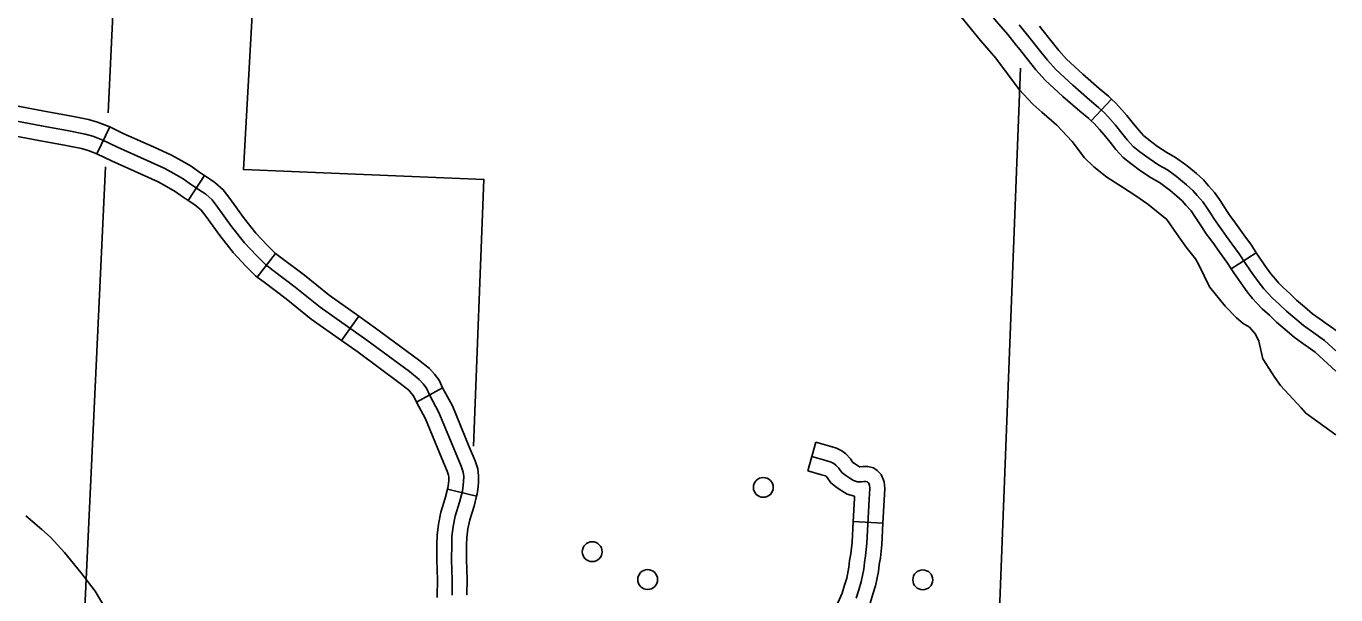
# Model space of a CAD drawing. Extents: x 653372 to 905732, y 627442 to 787275.
# Drawn here: x 722080 to 728673, y 779606 to 782470 of the extents above; entities that cross this region are included whole.
import ezdxf

# ---------------------------------------------------------------- set-up
doc = ezdxf.new("R2010")
doc.units = 0
for name, color, linetype in [('32', 7, 'Continuous'), ('35', 7, 'Continuous'), ('4', 7, 'Continuous'), ('45', 7, 'Continuous'), ('5', 7, 'Continuous'), ('56', 7, 'Continuous'), ('7', 7, 'Continuous')]:
    doc.layers.add(name, color=color, linetype=linetype)

msp = doc.modelspace()

# ---------------------------------------------------------------- linework, layer by layer
at = {"layer": '32'}
for p, q in [((722435.9, 781827.3), (722500.4, 781962.7)), ((722896.2, 781591.9), (722977.9, 781717.7)), ((723243.6, 781206.5), (723334.9, 781325.5)), ((723667.1, 780886.9), (723754.1, 781009.1)), ((724044.5, 780576.7), (724176.6, 780647.7)), ((726014.3, 780229.9), (726055.4, 780374.2)), ((724201.1, 780138.4), (724347, 780103.3)), ((726242.9, 779975), (726392.7, 779967.1))]:
    msp.add_line(p, q, dxfattribs=at)
for points in [[(721972.7, 782080.3), (721977.1, 782079.1), (722047.9, 782065.2), (722170.6, 782041.7), (722309.4, 782016.7), (722394.5, 781999.9), (722439.5, 781986.9), (722495.4, 781965.1), (722500.4, 781962.7)], [(722033.7, 781991.5), (722156.9, 781967.9), (722295.5, 781943), (722376.9, 781926.9), (722415.4, 781915.8), (722465.5, 781896.2), (722540.4, 781860.5), (722689.5, 781793.6), (722777.9, 781752.9), (722823.3, 781728), (722870.4, 781701.3), (722912, 781671), (722966.2, 781635.9), (722984.1, 781623.3), (723016.8, 781595.2), (723044.6, 781557.2), (723114.1, 781461.9), (723178.6, 781379.5), (723239.9, 781314.3), (723284.7, 781269.5), (723322.8, 781240.3), (723434.2, 781156.4), (723560.6, 781054.9), (723794.8, 780888.1), (724009, 780730.5), (724058.4, 780691), (724077.7, 780668.7), (724095.1, 780647.4), (724110.4, 780612.5), (724157.5, 780524.8), (724241, 780322.3), (724270.6, 780254.4), (724279.7, 780224.3), (724282.6, 780201.6), (724281.9, 780177.2), (724280.4, 780158.2), (724275.9, 780128.5), (724262.2, 780071.7), (724240.2, 780002.7), (724229.6, 779949.6), (724223.6, 779900), (724222.4, 779859.3), (724221.9, 779782.4), (724225.2, 779681.8), (724223.7, 779603.2)], [(722500.4, 781962.7), (722571.9, 781928.6), (722720.6, 781861.8), (722811.6, 781819.9), (722859.8, 781793.5), (722911.1, 781764.4), (722954.5, 781732.9), (722977.9, 781717.7)], [(721934.1, 781935.3), (721943.3, 781932.9), (722019.4, 781917.9), (722143.2, 781894.2), (722281.6, 781869.3), (722359.2, 781854), (722391.3, 781844.7), (722435.7, 781827.4), (722435.9, 781827.3)], [(722435.9, 781827.3), (722508.9, 781792.4), (722658.5, 781725.3), (722744.1, 781685.9), (722786.7, 781662.5), (722829.7, 781638.1), (722869.6, 781609.2), (722896.2, 781591.9)], [(722977.9, 781717.7), (723008.1, 781698.1), (723030.3, 781682.6), (723072.2, 781646.4), (723105.1, 781601.5), (723174, 781507.1), (723235.5, 781428.4), (723293.8, 781366.5), (723334.3, 781326), (723334.9, 781325.5)], [(722896.2, 781591.9), (722924.2, 781573.8), (722938, 781564.1), (722961.3, 781544), (722984, 781513), (723054.2, 781416.7), (723121.6, 781330.6), (723186.1, 781262), (723235.2, 781213), (723243.6, 781206.5)], [(723334.9, 781325.5), (723368.1, 781300), (723480.3, 781215.6), (723605.8, 781114.7), (723754.1, 781009.1)], [(723243.6, 781206.5), (723277.4, 781180.6), (723388.2, 781097.2), (723515.3, 780995), (723667.1, 780886.9)], [(723754.1, 781009.1), (723838.7, 780948.9), (724054.6, 780790.1), (724110.7, 780745.3), (724135.1, 780717), (724159.7, 780686.9), (724177.9, 780645.3), (724176.7, 780647.6)], [(723667.1, 780886.9), (723750.8, 780827.3), (723963.3, 780671), (724006.2, 780636.8), (724020.2, 780620.5), (724030.5, 780607.9), (724042.8, 780579.8), (724044.4, 780576.8)], [(724176.6, 780647.7), (724225.4, 780556.9), (724310, 780351.6), (724341.1, 780280.3), (724353.2, 780240), (724357.7, 780205.3), (724356.8, 780173.1), (724354.9, 780149.7), (724349.5, 780114.1), (724347, 780103.4)], [(724044.5, 780576.7), (724089.6, 780492.7), (724171.9, 780293), (724200.1, 780228.5), (724206.1, 780208.6), (724207.4, 780197.9), (724206.9, 780181.2), (724205.8, 780166.7), (724202.2, 780142.9), (724201.1, 780138.4)], [(726055.4, 780374.2), (726125.5, 780354.3), (726159.7, 780344.4), (726185.4, 780331.2), (726206.1, 780315.3), (726229.4, 780291.5), (726242, 780272.8), (726249.2, 780267), (726265.6, 780256.5), (726274.7, 780251.1), (726277.3, 780250.3), (726277.4, 780250.3), (726277.6, 780250.3), (726292.8, 780252.4), (726317.3, 780251.6), (726345.3, 780245.1), (726363.2, 780232.4), (726384.5, 780212.6), (726399.3, 780174.3), (726402, 780141.9), (726398.8, 780082.8), (726392.7, 779967.1)], [(726034.8, 780302.1), (726104.8, 780282.2), (726131.9, 780274.4), (726145, 780267.6), (726156.2, 780259), (726171, 780243.9), (726186.2, 780221.2), (726205.5, 780206), (726226.1, 780192.7), (726244.2, 780182), (726265, 780175.6), (726278.9, 780175.2), (726285.3, 780175.6), (726296.8, 780177.2), (726307.6, 780176.9), (726313.9, 780175.4), (726315.8, 780174.1), (726320.7, 780169.5), (726325.4, 780157.3), (726326.8, 780140.7), (726323.9, 780086.7), (726312.2, 779865.1), (726305.9, 779801.7), (726299.8, 779768.3), (726296.3, 779734.1), (726283.5, 779670.3), (726270.9, 779631.3), (726257.6, 779589.1)], [(726014.3, 780229.9), (726084.2, 780210.1), (726104.1, 780204.3), (726104.7, 780204), (726106.4, 780202.7), (726112.6, 780196.4), (726130.5, 780169.7), (726161.8, 780145), (726186.6, 780128.9), (726213.7, 780112.9), (726249.7, 780101.9), (726249.1, 780090.7), (726242.9, 779975)], [(724201.1, 780138.4), (724189.9, 780091.9), (724167.5, 780021.5), (724155.5, 779961.5), (724148.7, 779905.6), (724147.4, 779860.7), (724146.9, 779781.4), (724150.2, 779681.3), (724148.7, 779600.7), (724149.3, 779592.9)], [(724347, 780103.3), (724334.5, 780051.5), (724313, 779983.9), (724303.7, 779937.7), (724298.5, 779894.3), (724297.4, 779857.9), (724296.9, 779783.4), (724300.2, 779682.4), (724298.8, 779605.6), (724298.8, 779605.6)], [(726242.9, 779975), (726237.4, 779870.8), (726231.5, 779812.1), (726225.5, 779778.9), (726222, 779745.3), (726210.8, 779689.3), (726199.5, 779654.1), (726187, 779614.7), (726174.3, 779583.7), (726164.3, 779561.5), (726145.1, 779532.6), (726130.5, 779513.3)], [(726392.7, 779967.1), (726387, 779859.3), (726380.2, 779791.3), (726374.1, 779757.7), (726370.5, 779722.8), (726356.2, 779651.4), (726342.4, 779608.5), (726328.1, 779563.5), (726312.1, 779524.5), (726296.2, 779488.9), (726267.4, 779445.5), (726249.7, 779422.4)]]:
    msp.add_lwpolyline(points, dxfattribs=at)
at = {"layer": '35'}
for points in [[(726787.3, 782516.9), (726883.8, 782398.7), (726961.5, 782308.7), (727078.3, 782150.6), (727148.1, 782078.3), (727192.4, 782036.8), (727267.8, 781972.4), (727344.9, 781889.6), (727407.6, 781807.2), (727455, 781762.5), (727520, 781709.1), (727598.9, 781660.2), (727665.5, 781615.3), (727726.8, 781573.3), (727821.4, 781495.8), (727871.2, 781426.3), (727919.2, 781357.9), (727966.5, 781298.3), (727982.6, 781267.4), (728036.5, 781157.7), (728115.8, 781060.5), (728172.1, 781001), (728207, 780973.2), (728238.6, 780953.5), (728267.9, 780918.6), (728284.8, 780883.2), (728305.3, 780795), (728365.9, 780700.2), (728395.1, 780660), (728499, 780547.1), (728522, 780521.2)], [(728672.8, 780411.2), (728522, 780521.2)], [(722077.6, 780002.8), (722158.6, 779934.3), (722201.9, 779895.5), (722272.7, 779819.4), (722355.8, 779718), (722426.6, 779624.3)], [(722426.6, 779624.3), (722512.3, 779480.4), (722758.6, 779215.4), (722879.5, 779062.2), (722923.1, 778987.3), (722974.7, 778859), (723058.4, 778673.2), (723104.3, 778585.1), (723126.1, 778503), (723188.8, 778331.3), (723336.7, 778025.4)]]:
    msp.add_lwpolyline(points, dxfattribs=at)
at = {"layer": '4'}
for points in [[(722542.6, 783097.3), (722492.6, 782034.5)], [(722479.8, 781761.5), (722301.3, 777965.3), (722299.2, 777912.2), (722196.8, 775488.7)]]:
    msp.add_lwpolyline(points, dxfattribs=at)
at = {"layer": '45'}
for p, q in [((727543.7, 782103.3), (727441.1, 781993.9)), ((728272.5, 781328.8), (728145.8, 781248.4))]:
    msp.add_line(p, q, dxfattribs=at)
for points in [[(727064.5, 782375.4), (727021.1, 782428.3), (726964.9, 782494.4), (726918.7, 782549), (726897.8, 782588), (726877.7, 782626.5), (726857.8, 782661.4), (726829.7, 782700.8), (726793.3, 782745.7), (726750.8, 782788.9)], [(727220.6, 782298.7), (727178.8, 782351.5), (727134.3, 782408.6), (727078.7, 782476.4)], [(727543.7, 782103.3), (727528.8, 782117.3), (727482, 782156.6), (727398.7, 782228.8), (727316.3, 782304.7), (727277.9, 782347.2), (727237.8, 782397.9), (727192.8, 782455.5), (727180.5, 782470.5)], [(727441.1, 781993.9), (727429.2, 782005), (727384.6, 782042.5), (727298.7, 782117), (727209.6, 782199), (727163.3, 782250.3), (727119.9, 782305.2), (727075.7, 782361.7), (727064.5, 782375.4)], [(728672.8, 780835), (728615.8, 780887.2), (728562.1, 780925.2), (728509.6, 780962.5), (728466.4, 780999.5), (728424.3, 781034.7), (728389.6, 781068.4), (728354.9, 781100.2), (728330.4, 781125.6), (728311.3, 781146.5), (728286.4, 781178.1), (728255, 781221.5), (728221.4, 781269.4), (728186.7, 781324), (728149.4, 781374.4), (728122.8, 781411.6), (728099.8, 781444.9), (728082, 781467.6), (728059.6, 781501.6), (728042.5, 781528), (728024.8, 781554.4), (728003, 781585.8), (727975, 781617.5), (727953, 781642.8), (727921.8, 781670.8), (727871.3, 781712.4), (727825.5, 781746.4), (727782.5, 781770.5), (727733, 781803.4), (727686, 781838.1), (727653.5, 781864.3), (727623.1, 781897.9), (727596.4, 781932), (727564.3, 781971.7), (727539.3, 781999.6), (727509.5, 782032.5), (727479, 782061.2), (727433.3, 782099.5), (727348.7, 782172.9), (727263, 782251.9), (727220.6, 782298.7)], [(727932.1, 781759.5), (727917.5, 781771.5), (727866.4, 781809.5), (727821.6, 781834.5), (727776, 781864.8), (727731.8, 781897.5), (727705.2, 781919), (727680.5, 781946.2), (727655.1, 781978.6), (727621.5, 782020.4), (727595, 782049.8), (727563.1, 782085.1), (727543.7, 782103.3)], [(727836.8, 781643.7), (727825.1, 781653.3), (727784.6, 781683.3), (727743.4, 781706.5), (727689.9, 781742), (727640.1, 781778.7), (727601.8, 781809.6), (727565.7, 781849.5), (727537.7, 781885.3), (727507.2, 781923.1), (727483.6, 781949.4), (727456, 781979.9), (727441.1, 781993.9)], [(728272.5, 781328.8), (728248.6, 781366.5), (728210, 781418.6), (728184.1, 781454.7), (728160.2, 781489.4), (728142.9, 781511.5), (728122.4, 781542.6), (728105.2, 781569.2), (728086.8, 781596.6), (728062.1, 781632.2), (728031.4, 781666.9), (728006.5, 781695.5), (727970.7, 781727.7), (727932.1, 781759.5)], [(728145.8, 781248.4), (728124.8, 781281.6), (728088.7, 781330.3), (728061.4, 781368.4), (728039.3, 781400.4), (728021, 781423.8), (727996.8, 781460.5), (727979.9, 781486.7), (727962.9, 781512.1), (727943.9, 781539.4), (727918.6, 781568), (727899.4, 781590.1), (727872.8, 781614), (727836.8, 781643.7)], [(728619.9, 780976.2), (728605.5, 780986.4), (728555.9, 781021.7), (728514.8, 781056.8), (728474.6, 781090.5), (728441.1, 781123), (728407.2, 781154), (728385.1, 781176.9), (728368.5, 781195.1), (728346.3, 781223.3), (728316.1, 781265.1), (728283.7, 781311.1), (728272.5, 781328.8)], [(728533.3, 780853.7), (728518.7, 780864), (728463.4, 780903.4), (728418, 780942.3), (728374.1, 780978.9), (728338.2, 781013.8), (728302.5, 781046.5), (728275.7, 781074.3), (728254.1, 781097.9), (728226.5, 781132.9), (728194, 781178), (728159, 781227.7), (728145.8, 781248.4)], [(728672.8, 780936.7), (728663, 780945.7), (728619.9, 780976.2)], [(728672.8, 780733.2), (728568.6, 780828.8), (728533.3, 780853.7)]]:
    msp.add_lwpolyline(points, dxfattribs=at)
at = {"layer": '5'}
msp.add_lwpolyline([(727085.6, 782259.3), (726913.3, 777795.2)], dxfattribs=at)
at = {"layer": '56'}
for centre in [(725790.8, 780146.8), (724929.5, 779822.9), (725208.6, 779682.5), (726593.6, 779681.1)]:
    msp.add_circle(centre, 50, dxfattribs=at)
at = {"layer": '7'}
msp.add_lwpolyline([(723255.9, 783219.4), (723173.7, 781748.2), (724383.9, 781698.3), (724332.4, 780354)], dxfattribs=at)

doc.saveas('drawing.dxf')
